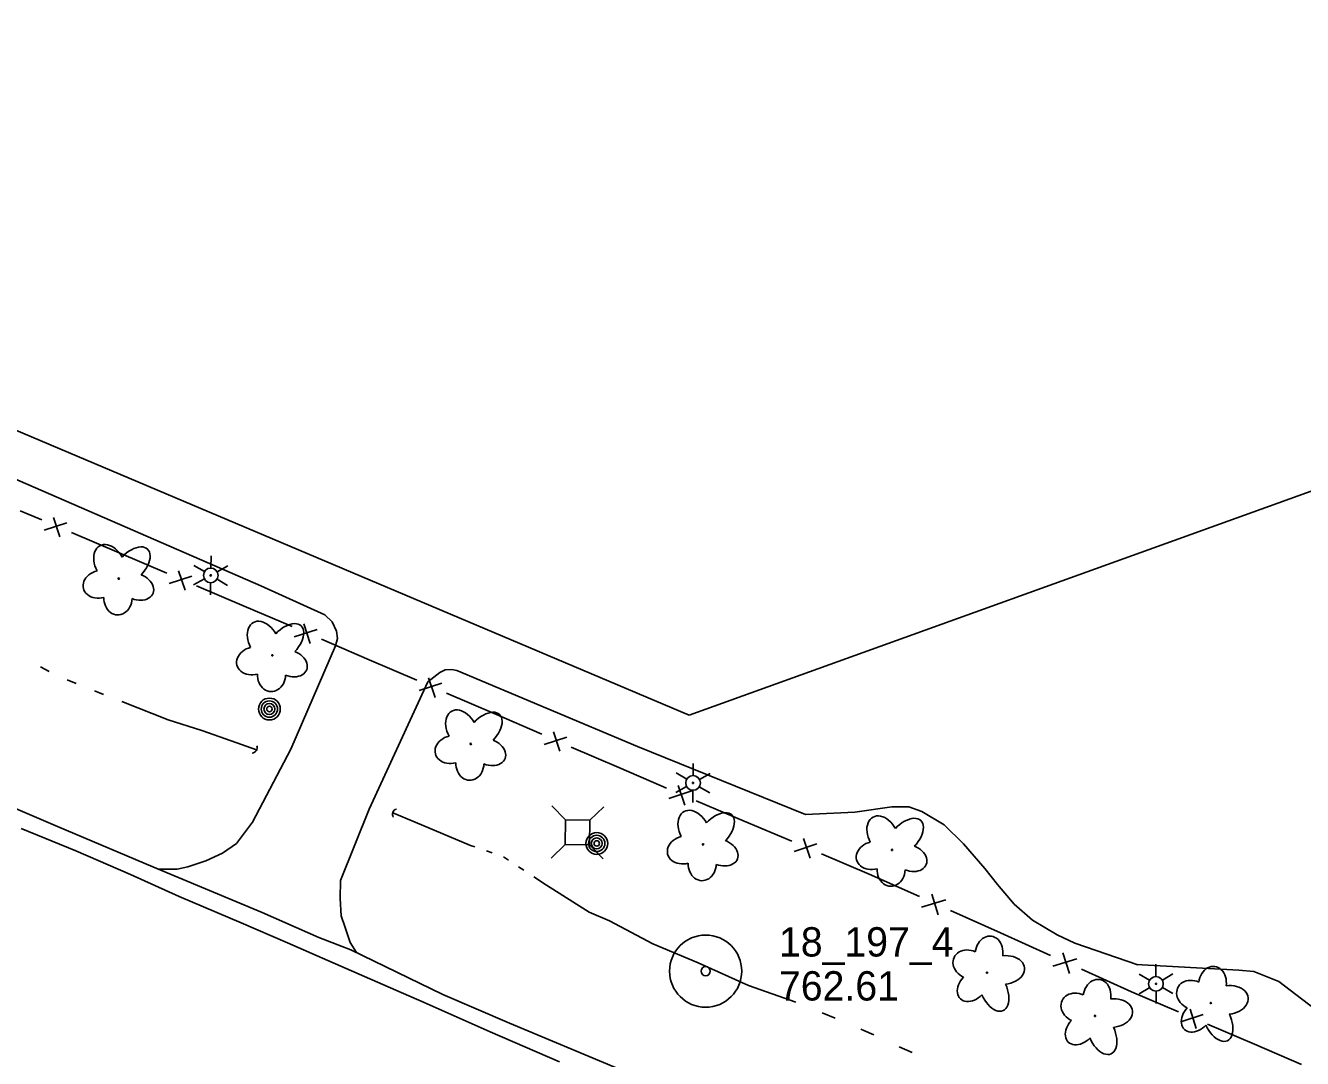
# Model space of a CAD drawing. Extents: x 589250 to 1188077, y 162953 to 363065.
# Drawn here: x 592965.4 to 593226.6, y 185966.6 to 186177.9 of the extents above; entities that cross this region are included whole.
import ezdxf

# ---------------------------------------------------------------- set-up
doc = ezdxf.new("R2010")
doc.units = 0
for name, color, linetype in [('E_DRN', 7, 'Continuous'), ('E_DWY', 7, 'Continuous'), ('E_FEN_P', 7, 'Continuous'), ('E_LAND_Vegetation', 7, 'Continuous'), ('E_LTG', 7, 'Continuous'), ('E_MAP_Limits', 7, 'Continuous'), ('E_MAP_PassPoints', 7, 'Continuous'), ('E_MISCPROP', 7, 'Continuous'), ('E_RDWY', 7, 'Continuous'), ('E_RDWY_Gravel', 7, 'Continuous'), ('E_UTL_AG_Bold', 7, 'Continuous'), ('E_WTR_FlowLine', 7, 'Continuous')]:
    doc.layers.add(name, color=color, linetype=linetype)

msp = doc.modelspace()

# ---------------------------------------------------------------- linework, layer by layer
at = {"layer": 'E_DRN'}
for centre, start, end in [((593011.69, 186030.15), 275.7906, 22.0508), ((593041.57, 186016.55), 105.0095, 211.2697)]:
    msp.add_arc(centre, 1.1, start, end, dxfattribs=at)
at = {"layer": 'E_DWY'}
for p, q in [((592962.78, 186085.37), (593013.54, 186063.31)), ((593013.54, 186063.31), (593026.65, 186057.33)), ((593026.65, 186057.33), (593028.17, 186055.9)), ((593028.17, 186055.9), (593029.02, 186054.02)), ((593029.26, 186052.5), (593028.81, 186051.02)), ((593029.02, 186054.02), (593029.26, 186052.5)), ((593028.81, 186051.02), (593019.66, 186029.85)), ((593047.74, 186043.65), (593050.16, 186045.56)), ((593050.16, 186045.56), (593051.26, 186046.08)), ((593051.26, 186046.08), (593052.64, 186046.16)), ((593052.64, 186046.16), (593053.67, 186045.93)), ((593053.67, 186045.93), (593090.6, 186030.41)), ((593035.69, 186017.58), (593047.74, 186043.65)), ((593019.66, 186029.85), (593011.86, 186014.94)), ((593090.6, 186030.41), (593124.99, 186016.48)), ((593135.08, 186016.98), (593142.65, 186018.09)), ((593142.65, 186018.09), (593146.1, 186018.07)), ((593146.1, 186018.07), (593148.75, 186017.1)), ((593029.87, 186003.01), (593035.69, 186017.58)), ((593124.99, 186016.48), (593135.08, 186016.98)), ((593148.75, 186017.1), (593153.36, 186014.37)), ((593011.86, 186014.94), (593008.56, 186010.6)), ((593153.36, 186014.37), (593157.27, 186010.52)), ((593008.56, 186010.6), (593005.71, 186008.57)), ((593157.27, 186010.52), (593161.68, 186005.46)), ((593005.71, 186008.57), (593002.28, 186007)), ((592996.41, 186005.35), (592992.63, 186005.29)), ((592998.65, 186005.8), (592996.41, 186005.35)), ((593002.28, 186007), (592998.65, 186005.8)), ((593164.25, 186002.21), (593161.67, 186005.47)), ((593029.79, 185999.34), (593029.87, 186003.01)), ((593167.62, 185998.15), (593164.25, 186002.21)), ((593030.01, 185995.8), (593029.79, 185999.34)), ((593171.38, 185994.92), (593167.62, 185998.15)), ((593030.79, 185993.4), (593030.01, 185995.8)), ((593176.42, 185991.9), (593171.38, 185994.92)), ((593031.81, 185990.3), (593030.79, 185993.4)), ((593033.11, 185988.26), (593031.81, 185990.3)), ((593180.07, 185990.2), (593176.42, 185991.9)), ((593192.95, 185985.78), (593180.07, 185990.2)), ((593213.61, 185984.69), (593192.6, 185985.8)), ((593216.69, 185984.37), (593213.61, 185984.69)), ((593221.77, 185982.32), (593216.69, 185984.37)), ((593231.35, 185975.06), (593221.77, 185982.32))]:
    msp.add_line(p, q, dxfattribs=at)
at = {"layer": 'E_FEN_P'}
for p, q in [((592968.75, 186076.76), (592964.33, 186078.65)), ((592973.88, 186076.2), (592969.21, 186074.68)), ((592972.46, 186073.3), (592971.13, 186077.29)), ((592984.57, 186070.02), (592974.8, 186074.19)), ((592994.34, 186065.86), (592984.57, 186070.02)), ((592999.47, 186065.29), (592994.8, 186063.77)), ((592998.05, 186062.39), (592996.73, 186066.38)), ((593010.16, 186059.11), (593000.39, 186063.28)), ((593019.93, 186054.95), (593010.16, 186059.11)), ((593023.64, 186051.48), (593022.32, 186055.48)), ((593025.06, 186054.38), (593020.4, 186052.87)), ((593028, 186051.51), (593025.98, 186052.37)), ((593035.74, 186048.17), (593028, 186051.51)), ((593045.49, 186043.95), (593035.74, 186048.17)), ((593049.18, 186040.47), (593047.88, 186044.47)), ((593050.61, 186043.36), (593045.94, 186041.87)), ((593061.27, 186037.13), (593051.52, 186041.34)), ((593071.02, 186032.91), (593061.27, 186037.13)), ((593076.15, 186032.32), (593071.48, 186030.83)), ((593074.72, 186029.43), (593073.41, 186033.43)), ((593086.81, 186026.09), (593077.06, 186030.3)), ((593095.44, 186022.36), (593086.81, 186026.09)), ((593096.56, 186021.88), (593095.44, 186022.36)), ((593101.69, 186021.32), (593097.03, 186019.8)), ((593100.28, 186018.42), (593098.95, 186022.41)), ((593112.4, 186015.17), (593102.62, 186019.32)), ((593122.18, 186011.03), (593112.4, 186015.17)), ((593127.31, 186010.48), (593122.65, 186008.95)), ((593125.9, 186007.58), (593124.57, 186011.57)), ((593138.02, 186004.33), (593128.24, 186008.47)), ((593148.26, 185999.73), (593138.02, 186004.33)), ((593152.12, 185995.99), (593150.8, 186000.24)), ((593153.67, 185999.03), (593148.71, 185997.52)), ((593164.85, 185992.28), (593154.61, 185996.88)), ((593175.1, 185987.69), (593164.85, 185992.28)), ((593180.5, 185986.98), (593175.54, 185985.48)), ((593178.95, 185983.95), (593177.63, 185988.2)), ((593191.68, 185980.24), (593181.44, 185984.84)), ((593201.27, 185976.14), (593191.68, 185980.24)), ((593204.91, 185972.73), (593203.62, 185976.65)), ((593206.31, 185975.57), (593201.73, 185974.09)), ((593216.81, 185969.49), (593207.21, 185973.6)), ((593226.4, 185965.39), (593216.81, 185969.49))]:
    msp.add_line(p, q, dxfattribs=at)
at = {"layer": 'E_LAND_Vegetation'}
for centre in [(592984.49, 186064.76), (593015.91, 186049.07), (593056.49, 186030.94), (593104.01, 186010.39), (593142.66, 186009.25), (593162.1, 185984.14), (593207.87, 185977.95), (593184.19, 185975.3)]:
    msp.add_circle(centre, 0.128, dxfattribs=at)
for centre, major_axis, ratio in [((592982.62, 186067.76), (2, -3.72), 0.691916), ((592987.12, 186067.33), (-3.26, -3.46), 0.560249), ((592980.75, 186063.63), (3.5, 0.9), 0.782863), ((592988.14, 186063.09), (-3.38, 1.31), 0.716896), ((592984.33, 186060.78), (0.14, 3.45), 0.832022), ((593014.04, 186052.07), (2, -3.72), 0.691916), ((593018.54, 186051.64), (-3.26, -3.46), 0.560249), ((593012.17, 186047.95), (3.5, 0.9), 0.782863), ((593019.55, 186047.41), (-3.38, 1.31), 0.716896), ((593015.74, 186045.09), (0.14, 3.45), 0.832022), ((593054.62, 186033.93), (2, -3.72), 0.691916), ((593059.12, 186033.51), (-3.26, -3.46), 0.560249), ((593052.75, 186029.81), (3.5, 0.9), 0.782863), ((593060.14, 186029.27), (-3.38, 1.31), 0.716896), ((593056.33, 186026.96), (0.14, 3.45), 0.832022), ((593102.14, 186013.39), (2, -3.72), 0.691916), ((593106.64, 186012.96), (-3.26, -3.46), 0.560249), ((593140.78, 186012.25), (2, -3.72), 0.691916), ((593145.29, 186011.82), (-3.26, -3.46), 0.560249), ((593100.27, 186009.27), (3.5, 0.9), 0.782863), ((593107.66, 186008.73), (-3.38, 1.31), 0.716896), ((593138.92, 186008.13), (3.5, 0.9), 0.782863), ((593146.3, 186007.59), (-3.38, 1.31), 0.716896), ((593103.85, 186006.41), (0.14, 3.45), 0.832022), ((593142.49, 186005.27), (0.14, 3.45), 0.832022), ((593162.5, 185988.02), (-0.52, -3.58), 0.782863), ((593158.49, 185985.82), (3.13, -1.45), 0.832022), ((593165.59, 185984.71), (-4.2, -0.41), 0.691916), ((593208.22, 185981.84), (-0.47, -3.58), 0.782863), ((593159.16, 185981.41), (2.51, 2.62), 0.716896), ((593163.46, 185980.72), (-1.94, 4.34), 0.560249), ((593184.59, 185979.18), (-0.52, -3.58), 0.782863), ((593204.24, 185979.59), (3.15, -1.42), 0.832022), ((593211.34, 185978.57), (-4.2, -0.46), 0.691916), ((593180.58, 185976.98), (3.13, -1.45), 0.832022), ((593187.67, 185975.87), (-4.2, -0.41), 0.691916), ((593204.96, 185975.19), (2.48, 2.65), 0.716896), ((593181.24, 185972.57), (2.51, 2.62), 0.716896), ((593209.27, 185974.55), (-1.99, 4.32), 0.560249), ((593185.55, 185971.88), (-1.94, 4.34), 0.560249)]:
    msp.add_ellipse(centre, major_axis=major_axis, ratio=ratio, start_param=1.570796, end_param=4.712389, dxfattribs=at)
at = {"layer": 'E_LTG'}
for p, q in [((593003.33, 186066.91), (593003.36, 186069.41)), ((593002.02, 186066.18), (592999.87, 186067.46)), ((593006.8, 186067.36), (593004.62, 186066.14)), ((593002, 186064.68), (592999.81, 186063.46)), ((593003.25, 186061.41), (593003.29, 186063.91)), ((593006.74, 186063.36), (593004.59, 186064.64)), ((593101.99, 186024.46), (593102.02, 186026.96)), ((593100.68, 186023.73), (593098.53, 186025.01)), ((593105.46, 186024.91), (593103.27, 186023.69)), ((593100.65, 186022.23), (593098.47, 186021.01)), ((593101.91, 186018.96), (593101.94, 186021.46)), ((593105.4, 186020.91), (593103.25, 186022.19)), ((593196.64, 185985.86), (593196.65, 185983.36)), ((593193.19, 185983.84), (593195.36, 185982.6)), ((593197.96, 185982.61), (593200.11, 185983.88)), ((593193.21, 185979.84), (593195.37, 185981.1)), ((593196.67, 185980.36), (593196.68, 185977.86)), ((593197.96, 185981.11), (593200.14, 185979.88))]:
    msp.add_line(p, q, dxfattribs=at)
for centre, radius in [((593003.31, 186065.41), 1.5), ((593003.31, 186065.41), 0.125), ((593101.96, 186022.96), 1.5), ((593101.96, 186022.96), 0.125), ((593196.66, 185981.86), 1.5), ((593196.66, 185981.86), 0.125)]:
    msp.add_circle(centre, radius, dxfattribs=at)
at = {"layer": 'E_MAP_Limits'}
for p, q in [((593101.2, 186036.84), (592256.92, 186393.93)), ((593476.75, 186172.2), (593101.2, 186036.84))]:
    msp.add_line(p, q, dxfattribs=at)
at = {"layer": 'E_MAP_PassPoints'}
for radius in [7.38, 7.38, 7.38, 7.38, 0.945, 0.945, 0.945, 0.945]:
    msp.add_circle((593104.54, 185984.46), radius, dxfattribs=at)
at = {"layer": 'E_MISCPROP'}
for centre, radius in [((593015.31, 186038.08), 2.23), ((593015.31, 186038.08), 1.67), ((593015.31, 186038.08), 1.12), ((593015.31, 186038.08), 0.558), ((593082.27, 186010.58), 2.23), ((593082.27, 186010.58), 1.67), ((593082.27, 186010.58), 1.12), ((593082.27, 186010.58), 0.558)]:
    msp.add_circle(centre, radius, dxfattribs=at)
at = {"layer": 'E_RDWY'}
for p, q in [((592975.73, 186009.1), (592964.52, 186013.65)), ((592986.88, 186004.21), (592975.73, 186009.1)), ((592996.86, 185999.7), (592986.88, 186004.21)), ((593009.5, 185994.36), (592996.86, 185999.7)), ((593019.03, 185990.26), (593009.5, 185994.36)), ((593027.23, 185986.67), (593019.03, 185990.26)), ((593041.2, 185980.59), (593027.23, 185986.67)), ((593046.99, 185978.06), (593041.2, 185980.59)), ((593060.44, 185972.07), (593046.99, 185978.06)), ((593074.63, 185965.93), (593060.44, 185972.07))]:
    msp.add_line(p, q, dxfattribs=at)
at = {"layer": 'E_RDWY_Gravel'}
for p, q in [((592971.95, 186014.07), (592955.65, 186021.01)), ((592991.43, 186005.79), (592971.95, 186014.07)), ((593013.82, 185996.48), (592991.43, 186005.79)), ((593025.42, 185991.37), (593013.82, 185996.48)), ((593031.95, 185988.82), (593025.42, 185991.37)), ((593050.75, 185979.7), (593031.95, 185988.82)), ((593064.43, 185973.82), (593050.75, 185979.7)), ((593086.6, 185964.53), (593064.43, 185973.82))]:
    msp.add_line(p, q, dxfattribs=at)
at = {"layer": 'E_UTL_AG_Bold'}
for p, q in [((593075.87, 186015.38), (593073.09, 186018.25)), ((593080.87, 186015.31), (593083.74, 186018.1)), ((593075.87, 186015.38), (593075.8, 186010.38)), ((593080.87, 186015.31), (593075.87, 186015.38)), ((593080.8, 186010.31), (593080.87, 186015.31)), ((593075.8, 186010.38), (593072.93, 186007.6)), ((593075.8, 186010.38), (593080.8, 186010.31)), ((593080.8, 186010.31), (593083.59, 186007.44))]:
    msp.add_line(p, q, dxfattribs=at)
at = {"layer": 'E_WTR_FlowLine'}
for p, q in [((592970.27, 186045.74), (592968.5, 186046.71)), ((592975.78, 186043.29), (592973.91, 186044.04)), ((592980.57, 186041.37), (592979.52, 186041.79)), ((592981.39, 186041.05), (592980.57, 186041.37)), ((592994.59, 186035.9), (592985.14, 186039.59)), ((593001.5, 186033.7), (592994.59, 186035.9)), ((593007.5, 186031.59), (593001.5, 186033.7)), ((593012.7, 186029.73), (593007.5, 186031.59)), ((593045.1, 186014.91), (593040.52, 186016.86)), ((593056.47, 186010.18), (593045.1, 186014.91)), ((593057.34, 186009.87), (593056.47, 186010.18)), ((593060.85, 186008.63), (593059.68, 186009.05)), ((593064.21, 186007.13), (593063.18, 186007.81)), ((593067.32, 186005.09), (593066.28, 186005.77)), ((593071.99, 186002.03), (593069.39, 186003.73)), ((593080.71, 185996.53), (593071.99, 186002.03)), ((593084.89, 185994.77), (593080.71, 185996.53)), ((593093.72, 185990.03), (593084.89, 185994.77)), ((593103.02, 185986.19), (593093.72, 185990.03)), ((593113.33, 185981.49), (593103.02, 185986.19)), ((593123.02, 185978.09), (593113.33, 185981.49)), ((593131.01, 185974.82), (593128.36, 185975.95)), ((593136.89, 185972.33), (593136.3, 185972.58)), ((593138.92, 185971.4), (593136.89, 185972.33)), ((593146.77, 185967.81), (593144.15, 185969.01))]:
    msp.add_line(p, q, dxfattribs=at)

# ---------------------------------------------------------------- texts
at = {"layer": 'E_MAP_PassPoints'}
for s, p in [('18_197_4', (593119.54, 185987.45)), ('18_197_4', (593119.54, 185987.45)), ('18_197_4', (593119.54, 185987.45)), ('18_197_4', (593119.54, 185987.45)), ('762.61', (593119.54, 185978.45)), ('762.61', (593119.54, 185978.45)), ('762.61', (593119.54, 185978.45)), ('762.61', (593119.54, 185978.45))]:
    msp.add_text(s, height=6, dxfattribs=at).set_placement(p)

doc.saveas('drawing.dxf')
